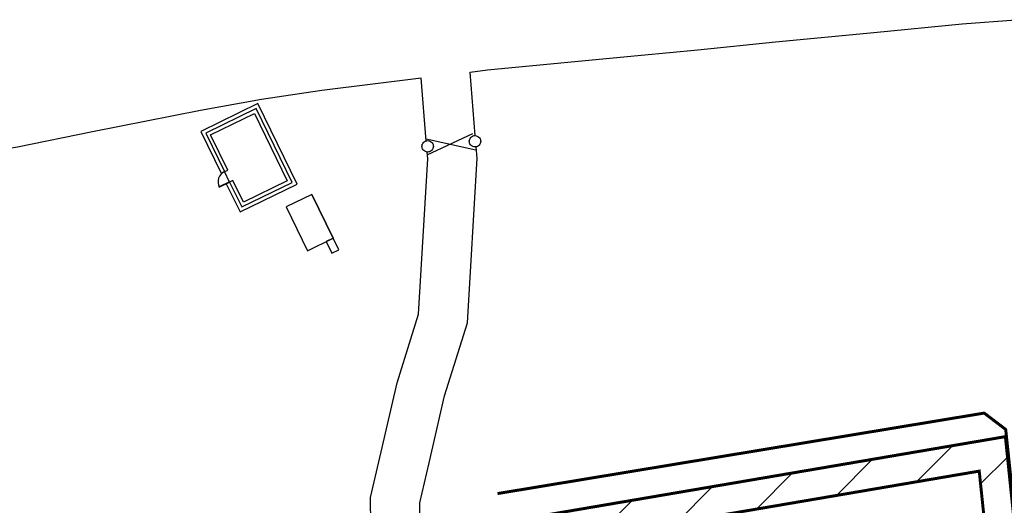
# Model space of a CAD drawing. Header units: millimetres. Extents: x 573132 to 957048, y 21042 to 318066.
# Tile 424 of 425: x 763009 to 862978, y 268791 to 318066. Entities that reach past the tile are written whole.
import ezdxf

# ---------------------------------------------------------------- set-up
doc = ezdxf.new("R2010")
doc.units = ezdxf.units.MM
doc.header["$LTSCALE"] = 2000
doc.linetypes.add('HIDDEN', pattern=[0.375, 0.25, -0.125])
for name, color, linetype in [('_NIBSC_A fence elect', 7, 'Continuous'), ('_NIBSC_A gate 3', 7, 'Continuous'), ('_NIBSC_A site plan', 7, 'Continuous'), ('_NIBSC_FM trees 3metre zone', 210, 'Continuous')]:
    doc.layers.add(name, color=color, linetype=linetype)

# ---------------------------------------------------------------- blocks, each defined once
blk = doc.blocks.new('ECBL2')
at = {"color": 0, "linetype": 'ByBlock'}
blk.add_lwpolyline([(-0.5, -0.03125), (-0.5, 0.03125), (-0.48438, 0.125), (-0.45313, 0.21875), (-0.40625, 0.29688), (-0.35938, 0.35938), (-0.29688, 0.40625), (-0.21875, 0.45313), (-0.125, 0.48438), (-0.03125, 0.5), (0.03125, 0.5), (0.125, 0.48438), (0.21875, 0.45313), (0.29688, 0.40625), (0.35938, 0.35938), (0.40625, 0.29688), (0.45313, 0.21875), (0.48438, 0.125), (0.5, 0.03125), (0.5, -0.03125), (0.48438, -0.125), (0.45313, -0.21875), (0.40625, -0.29688), (0.35938, -0.35938), (0.29688, -0.40625), (0.21875, -0.45313), (0.125, -0.48438), (0.03125, -0.5), (-0.03125, -0.5), (-0.125, -0.48438), (-0.21875, -0.45313), (-0.29688, -0.40625), (-0.35938, -0.35938), (-0.40625, -0.29688), (-0.45313, -0.21875), (-0.48438, -0.125), (-0.5, -0.04688)], dxfattribs=at)

msp = doc.modelspace()

# ---------------------------------------------------------------- hatches: boundary and pattern name
at = {"layer": '_NIBSC_FM trees 3metre zone'}
h = msp.add_hatch(dxfattribs=at)
h.set_pattern_fill('ANSI31', color=256, scale=1500)
h.set_pattern_definition([(45, (0, -300000), (-3367.596, 3367.596), [])])
h.paths.add_polyline_path([(593903, 232618), (679741, 243682), (730246, 249484), (739010, 251813), (755357, 259573), (798190, 265512), (811701, 266996), (863086, 275757), (876855, 143048), (913767, 142394), (912963, 130303), (912377, 121144), (904519, 98598), (903418, 94708), (895370, 63436), (848719, 56730), (841119, 53483), (784097, 45680), (763758, 42854), (670408, 24435), (665578, 34770), (663265, 39853), (610755, 158064), (608829, 162280), (603679, 173549), (597793, 194110)])
h.paths.add_polyline_path([(597181, 230015), (680104, 240704), (730805, 246529), (740047, 248984), (756227, 256664), (798560, 262534), (812117, 264024), (860433, 272261), (874145, 140095), (910565, 139450), (909970, 130498), (909410, 121745), (901656, 99501), (900522, 95491), (892964, 66121), (847903, 59643), (840312, 56401), (783688, 48652), (763260, 45813), (672132, 27832), (668302, 36026), (666001, 41083), (613490, 159296), (611558, 163526), (606501, 174591), (600750, 194678)], flags=16)

# ---------------------------------------------------------------- linework, layer by layer
at = {"layer": '_NIBSC_A fence elect', "const_width": 300}
msp.add_lwpolyline([(876958, 145667), (863121, 276486), (860938, 278149), (811528, 269981)], dxfattribs=at)
at = {"layer": '_NIBSC_A gate 3'}
for points in [[(804283, 305993), (809329, 304874)], [(808994, 306496), (804345, 304333)]]:
    msp.add_lwpolyline(points, dxfattribs=at)
at = {"layer": '_NIBSC_A site plan'}
for p, q in [((787181, 309560), (781393, 306737)), ((791170, 301381), (787181, 309560)), ((782395, 306391), (786835, 308557)), ((786835, 308557), (790167, 301726)), ((781393, 306737), (783466, 302485)), ((784140, 302814), (782395, 306391)), ((783466, 302485), (784140, 302814)), ((784325, 301591), (783808, 302652)), ((784657, 301754), (783983, 301425)), ((783983, 301425), (785382, 298558)), ((785727, 299561), (784657, 301754)), ((785382, 298558), (791170, 301381)), ((790167, 301726), (785727, 299561)), ((792683, 300339), (794843, 295896))]:
    msp.add_line(p, q, dxfattribs=at)
at = {"layer": '_NIBSC_A site plan', "color": 8, "linetype": 'HIDDEN', "ltscale": 1000}
for p, q in [((787006, 309052), (781901, 306562)), ((790662, 301556), (787006, 309052)), ((781901, 306562), (783808, 302652)), ((784325, 301591), (785557, 299066)), ((785557, 299066), (790662, 301556))]:
    msp.add_line(p, q, dxfattribs=at)
at = {"layer": '_NIBSC_A site plan'}
for points in [[(809262, 306306), (808731, 312745), (810502, 312970), (826096, 314472), (831858, 315018), (839732, 315834), (849730, 316754), (858684, 317656), (864156, 318066)], [(804288, 305780), (803765, 312119), (793680, 310870), (787562, 309960), (781350, 308858), (770400, 306676), (762792, 305142), (748534, 302684), (738748, 301028), (731078, 299784), (726048, 299040)], [(803647, 266847), (803632, 269028), (804593, 273092), (806154, 279905), (808469, 287292), (809452, 304003), (809356, 305162)], [(798647, 266814), (798628, 269595), (799723, 274225), (801324, 281213), (803513, 288200), (804440, 303944), (804382, 304642)]]:
    msp.add_lwpolyline(points, dxfattribs=at)
for points in [[(783264, 301074), (784325, 301591), (784307, 301627), (783247, 301110)], [(790065, 299062), (792230, 294622), (794846, 295897), (792680, 300337)], [(794692, 294376), (795416, 294729), (794846, 295897), (794122, 295544)]]:
    msp.add_lwpolyline(points, close=True, dxfattribs=at)
msp.add_arc((784325, 301591), 1180, 116, 206, dxfattribs=at)
at = {"layer": '_NIBSC_FM trees 3metre zone', "const_width": 300}
for points in [[(755357, 259573), (798190, 265512), (811701, 266996), (863086, 275757), (876855, 143048), (913767, 142394), (912963, 130303), (912377, 121144), (904519, 98598), (903418, 94708), (895370, 63436), (848719, 56730), (841119, 53483), (784097, 45680), (763758, 42854), (670408, 24435)], [(756227, 256664), (798560, 262534), (812117, 264024), (860433, 272261), (874145, 140095), (910565, 139450), (909970, 130498), (909410, 121745), (901656, 99501), (900522, 95491), (892964, 66121), (847903, 59643), (840312, 56401), (783688, 48652), (763260, 45813), (672132, 27832)]]:
    msp.add_lwpolyline(points, dxfattribs=at)

# ---------------------------------------------------------------- block references
at = {"layer": '_NIBSC_A gate 3', "xscale": 1152, "yscale": 1152, "zscale": 1152, "rotation": 333.4019131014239}
for p in [(804428, 305216), (809237, 305729)]:
    msp.add_blockref('ECBL2', p, dxfattribs=at)

doc.saveas('drawing.dxf')
